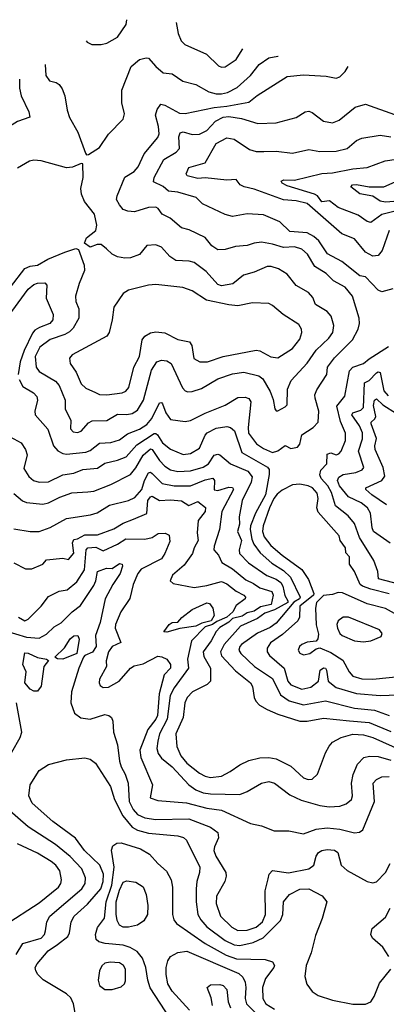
# Model space of a CAD drawing. Extents: x 1173029 to 1307123, y 522559 to 678521.
# Tile 578 of 623: x 1237888 to 1239899, y 664252 to 669651. Entities that reach past the tile are written whole.
import ezdxf

# ---------------------------------------------------------------- set-up
doc = ezdxf.new("R2010")
doc.units = 0

msp = doc.modelspace()

# ---------------------------------------------------------------- linework, layer by layer
at = {"layer": '0CON10XD'}
for points in [[(1238252, 669534.3), (1238257.7, 669527.7), (1238284.2, 669514.2), (1238335, 669514.3), (1238365, 669521.9), (1238425, 669555.7), (1238472.3, 669625), (1238475.8, 669651)], [(1238747.2, 669635), (1238757.5, 669575), (1238774.3, 669535), (1238794.2, 669515), (1238912.4, 669462.4), (1238978, 669398), (1238995, 669390.6), (1239015, 669392.5), (1239075, 669432.2), (1239109.1, 669485), (1239111.2, 669490.4)], [(1238027.6, 669405.2), (1238030.5, 669345), (1238052, 669315), (1238087.4, 669307.4), (1238105, 669296), (1238121.4, 669271.4), (1238135, 669233.8), (1238147.5, 669155), (1238161.5, 669115), (1238207.5, 669035), (1238249.3, 668919.3), (1238255, 668910), (1238265, 668912.5), (1238325, 668950), (1238375, 669022.9), (1238455.6, 669105), (1238463.5, 669135), (1238448.9, 669195), (1238447.5, 669265), (1238499.5, 669395), (1238545, 669433.5), (1238582.3, 669442.3), (1238595, 669439.2), (1238634.1, 669394.1), (1238675, 669360), (1238725, 669353.3), (1238783.3, 669313.3), (1238855, 669295.4), (1238925.6, 669255.6), (1238965, 669244.8), (1238995, 669244.3), (1239028.4, 669251.6), (1239080.6, 669279.4), (1239153.9, 669345), (1239202.1, 669405), (1239255, 669441.6), (1239304.9, 669450.8), (1239306.2, 669451)], [(1237885, 667677.8), (1237905, 667639.1), (1237962.9, 667605), (1237981.1, 667585), (1237985.4, 667565), (1237971.2, 667505), (1237973.5, 667485), (1238042.9, 667405), (1238073.1, 667315), (1238097.8, 667287.8), (1238125, 667272.7), (1238145, 667269.2), (1238249.9, 667280.1), (1238275, 667289.4), (1238325, 667329.1), (1238387.8, 667332.2), (1238435, 667347.3), (1238478.9, 667381.1), (1238545, 667405.6), (1238585, 667431), (1238612.8, 667465), (1238655, 667550), (1238665, 667551.9), (1238671.1, 667545), (1238688.8, 667495), (1238715, 667459.5), (1238755, 667453.6), (1238795, 667447.9), (1238825, 667452.5), (1238905, 667493.5), (1239015, 667536.9), (1239085, 667578.8), (1239125, 667581.5), (1239145, 667573.1), (1239156.2, 667555), (1239141.1, 667415), (1239143.1, 667383.1), (1239188, 667325), (1239225, 667299.4), (1239275, 667278.8), (1239305, 667286.7), (1239345, 667315.6), (1239375, 667300), (1239412.6, 667307.4), (1239425, 667323.8), (1239435.5, 667375), (1239497.5, 667415), (1239524.6, 667445), (1239529.8, 667505), (1239508.8, 667575), (1239508.1, 667595), (1239518.8, 667621.2), (1239572.5, 667705), (1239575.8, 667745), (1239615, 667796.2), (1239713.3, 667895), (1239745.3, 667955), (1239752.5, 667985), (1239750.5, 668015), (1239713.4, 668135), (1239673.1, 668185), (1239609.3, 668219.3), (1239569.2, 668259.2), (1239507.2, 668297.2), (1239466.5, 668365), (1239435, 668393.2), (1239395, 668406.2), (1239335, 668401.2), (1239275, 668420.6), (1239215, 668431.5), (1239175, 668426.2), (1239135, 668412), (1239072.1, 668407.9), (1239015, 668391.1), (1238975, 668390), (1238941.2, 668411.2), (1238905, 668457.5), (1238818.5, 668498.5), (1238775, 668510), (1238713.6, 668563.6), (1238668.8, 668585), (1238647.5, 668615), (1238635, 668622.2), (1238595, 668622.1), (1238516.9, 668596.9), (1238480.3, 668600.3), (1238455, 668609.5), (1238435, 668635.6), (1238419.1, 668665), (1238422.1, 668685), (1238465, 668788), (1238515, 668819.2), (1238536.9, 668845), (1238570.8, 668915), (1238646.5, 669005), (1238652.7, 669025), (1238649.4, 669065), (1238633.2, 669126.8), (1238641.5, 669158.5), (1238662.2, 669187.8), (1238685, 669182.2), (1238765, 669139.1), (1238795, 669135.9), (1238955, 669170.2), (1239025, 669176.6), (1239145, 669198.8), (1239190.5, 669235), (1239355, 669338.9), (1239445, 669348), (1239568.9, 669341.1), (1239625, 669331.1), (1239645, 669338.1), (1239673.4, 669366.6), (1239690, 669394.8)], [(1237886, 669325.2), (1237886.7, 669275), (1237895.8, 669234.2), (1237938.2, 669145), (1237943, 669117), (1237875, 669092.4), (1237830.9, 669065), (1237804.3, 669025.7), (1237725.4, 668854.6), (1237715, 668855.6), (1237705, 668868.1), (1237656.2, 668995), (1237609.4, 669049.4), (1237588.5, 669085), (1237581.6, 669115), (1237582.7, 669154.6)], [(1239935.7, 668175.7), (1239875, 668158.9), (1239855, 668167.1), (1239785, 668240.6), (1239755, 668245.7), (1239655, 668325.3), (1239577.6, 668367.6), (1239528.5, 668438.5), (1239502.6, 668462.6), (1239465, 668481.7), (1239370.3, 668490.3), (1239315, 668542.9), (1239225, 668580.9), (1239135, 668586.7), (1239055, 668572.4), (1239015, 668582), (1238890.7, 668640.7), (1238856.7, 668676.7), (1238755, 668704.8), (1238705, 668710), (1238675, 668737.1), (1238622.3, 668762.3), (1238625.4, 668785), (1238678.7, 668885), (1238745.6, 668925), (1238764.6, 668945), (1238761.3, 669008.7), (1238768.5, 669031.5), (1238784.5, 669035.5), (1238835, 669021.8), (1238875, 669022.9), (1238915, 669044.3), (1238962.3, 669095), (1239003.7, 669116.3), (1239035, 669120.3), (1239105, 669109.3), (1239195, 669082), (1239295, 669086.2), (1239405.4, 669114.6), (1239454.6, 669145.4), (1239475, 669148.9), (1239492.2, 669142.2), (1239554, 669095), (1239605, 669086.2), (1239639.9, 669100.1), (1239729.3, 669170.7), (1239785, 669187.5), (1239945, 669131.6)], [(1239915.4, 668495), (1239875.9, 668385), (1239855, 668358.5), (1239825, 668354.6), (1239785, 668377.1), (1239725, 668449.1), (1239655, 668476.4), (1239465, 668643.6), (1239405, 668657.3), (1239335, 668663.6), (1239175, 668721.6), (1239118.8, 668735), (1239098, 668745), (1239075, 668775.5), (1239025, 668771.9), (1238905.8, 668784.3), (1238865, 668779.7), (1238806.2, 668795), (1238801.4, 668805), (1238815, 668840), (1238905, 668865.6), (1238965, 668971.5), (1239025, 669002.9), (1239065.3, 668995.3), (1239149.2, 668939.2), (1239185, 668928.9), (1239227.9, 668927.9), (1239295, 668930.3), (1239385, 668919.7), (1239475, 668938.9), (1239535, 668927.4), (1239625, 668930), (1239685.2, 668944.8), (1239735, 668987.9), (1239765, 669001.5), (1239865, 669018.5), (1239925, 669009.3)], [(1237838, 668185), (1237915, 668285.9), (1237945, 668299.2), (1237985.5, 668304.5), (1238041.8, 668338.2), (1238135.7, 668375.7), (1238195, 668395.8), (1238210.8, 668390.8), (1238241.9, 668305), (1238243.1, 668275), (1238213.6, 668205), (1238193.1, 668135), (1238195.5, 668105), (1238213.1, 668065), (1238211.8, 668015), (1238180.9, 667959.1), (1238161.2, 667938.8), (1238135, 667924.3), (1238055, 667897.9), (1237997.6, 667855), (1237972.9, 667805), (1237977.3, 667745), (1237995, 667722.5), (1238085, 667668.9), (1238103.4, 667645), (1238137.9, 667565), (1238137.3, 667515), (1238168.4, 667455), (1238167.2, 667407.2), (1238181.8, 667391.8), (1238205, 667388), (1238225.2, 667394.8), (1238265, 667440), (1238285, 667451.1), (1238365, 667452.5), (1238425, 667488), (1238475, 667486.4), (1238505, 667492), (1238535, 667510), (1238566.7, 667565), (1238610.1, 667729.9), (1238639.5, 667775), (1238665, 667784.6), (1238695, 667780.4), (1238718.5, 667765), (1238781.9, 667631.9), (1238795, 667616.9), (1238811.1, 667611.1), (1238835, 667611.8), (1238885, 667628.2), (1238975, 667681.5), (1239055, 667709.4), (1239117.9, 667717.9), (1239199, 667699), (1239221.1, 667681.1), (1239262.9, 667612.9), (1239279.3, 667569.3), (1239287, 667517), (1239295, 667506.2), (1239305, 667506.2), (1239345, 667527.5), (1239355, 667540), (1239358, 667625), (1239378, 667672), (1239465, 667767.9), (1239515, 667839.2), (1239584.6, 667905), (1239605.4, 667935), (1239612.2, 667975), (1239596.8, 668025), (1239575, 668051.8), (1239510.2, 668090.2), (1239496.9, 668126.9), (1239473.3, 668155), (1239404, 668194), (1239355.5, 668255.5), (1239308, 668285), (1239268.3, 668298.3), (1239245, 668297.5), (1239175, 668266.1), (1239115, 668249.6), (1239057.9, 668202.1), (1238995, 668191.4), (1238975, 668199.6), (1238910.1, 668270.1), (1238845, 668319.6), (1238817.1, 668327.1), (1238745, 668330.4), (1238712, 668352), (1238665, 668403.1), (1238635, 668416.9), (1238585, 668413.1), (1238545, 668364.3), (1238495, 668344.4), (1238465, 668343.3), (1238425, 668351.5), (1238395.3, 668365.3), (1238364.4, 668395), (1238335, 668417.5), (1238312.1, 668417.9), (1238275, 668404), (1238243.3, 668425), (1238253.8, 668455), (1238305.7, 668494.3), (1238311.8, 668525), (1238297.7, 668585), (1238242.8, 668655), (1238226.6, 668695), (1238222.9, 668725), (1238235.6, 668785), (1238235, 668860), (1238225, 668862.5), (1238177.9, 668842.1), (1238145, 668839.5), (1238005, 668877.3), (1237965, 668880), (1237941.2, 668875), (1237875, 668836.9)], [(1239955, 668603.8), (1239875, 668582), (1239815, 668538.2), (1239795, 668544.6), (1239745, 668579.7), (1239635, 668621.2), (1239587.7, 668657.7), (1239545, 668652.2), (1239521.6, 668685), (1239505.5, 668695), (1239355, 668740.3), (1239327.5, 668755), (1239323.1, 668765), (1239336.7, 668773.3), (1239395, 668770.3), (1239545, 668807.7), (1239605, 668810.5), (1239715, 668834), (1239795, 668841.1), (1239892.8, 668877.2), (1239955, 668886.2)], [(1239965, 668656.3), (1239895, 668650), (1239866.2, 668656.2), (1239825, 668683.3), (1239755, 668695.4), (1239704.4, 668734.4), (1239714.2, 668745), (1239735, 668747.9), (1239805, 668735.3), (1239886.2, 668733.8), (1239947.2, 668762.8)], [(1237845, 668051.1), (1237935, 668173.6), (1237965, 668198.9), (1237985, 668206.6), (1238025, 668208.2), (1238036.2, 668196.2), (1238032.7, 668125), (1238070.8, 668035), (1238068.8, 668005), (1238052.5, 667985), (1237996.2, 667963.8), (1237971.4, 667948.6), (1237958.1, 667931.9), (1237912.5, 667837.5), (1237889.9, 667775), (1237879.3, 667705)], [(1238365, 667594.7), (1238450, 667605), (1238469.5, 667615), (1238486.5, 667633.5), (1238513.5, 667745), (1238544.2, 667805), (1238559.5, 667895), (1238573.5, 667916.5), (1238605, 667933.8), (1238635, 667938.7), (1238685, 667934.6), (1238755, 667896.7), (1238820, 667885), (1238833.1, 667865), (1238843.8, 667793.8), (1238875.3, 667775.3), (1238918.8, 667775), (1239004, 667805), (1239185, 667838.2), (1239205, 667835.4), (1239265, 667802), (1239305, 667797.3), (1239385, 667848.5), (1239425, 667898.6), (1239436.1, 667935), (1239434.6, 667955), (1239419.4, 667979.4), (1239334.3, 668034.3), (1239275, 668084.4), (1239254.6, 668094.6), (1239165, 668098.2), (1239085, 668081.8), (1239035, 668088.2), (1238912.8, 668112.8), (1238834.7, 668164.7), (1238783.4, 668183.4), (1238635, 668198.5), (1238594.7, 668195.3), (1238485, 668167.8), (1238455, 668149.2), (1238404.2, 668075), (1238395.4, 668005), (1238378.2, 667935), (1238366.7, 667915), (1238176, 667814), (1238161.1, 667795), (1238164.4, 667765), (1238198.3, 667718.3), (1238225, 667654.4), (1238251.3, 667631.3), (1238303.4, 667606.6), (1238326.5, 667596.5), (1238365, 667594.7)], [(1239975, 666554.4), (1239855.8, 666585.8), (1239853.5, 666625), (1239831.1, 666685), (1239751.7, 666811.7), (1239725, 666889.4), (1239690.9, 666930.9), (1239620.3, 666985), (1239599.4, 667059.4), (1239577.7, 667095), (1239542.1, 667135), (1239534.3, 667155), (1239539.5, 667180.5), (1239573.5, 667215), (1239575, 667269.4), (1239595, 667276.3), (1239625, 667265.9), (1239639.2, 667270.8), (1239651.9, 667285), (1239676.1, 667343.9), (1239674.8, 667384.8), (1239648.4, 667448.4), (1239627.6, 667532.4), (1239672.6, 667587.4), (1239696.8, 667725), (1239715, 667745.2), (1239775, 667765.9), (1239805, 667792.1), (1239911.5, 667858.5)], [(1239920.5, 666780.5), (1239829.7, 666845), (1239821.3, 666865), (1239812.9, 666945), (1239796, 666975), (1239761.9, 667001.9), (1239691.8, 667035), (1239642.2, 667095), (1239630.8, 667125), (1239638.3, 667141.8), (1239662.3, 667157.7), (1239732.3, 667167.7), (1239767.6, 667182.4), (1239776.9, 667195), (1239747.7, 667285), (1239767.9, 667352.1), (1239767.9, 667385), (1239752, 667425), (1239710, 667485), (1239715, 667495.7), (1239759.5, 667510.5), (1239774.8, 667525.2), (1239780.4, 667659.6), (1239805, 667673.4), (1239845, 667715.4), (1239855, 667720.9), (1239865, 667717.1), (1239886.7, 667616.7), (1239908.9, 667588.9)], [(1239901, 666991), (1239819.1, 667045), (1239786.7, 667075), (1239787.1, 667085), (1239875.2, 667124.9), (1239892.2, 667147.8), (1239881.9, 667195), (1239837.5, 667295), (1239836.2, 667315), (1239846, 667355), (1239815.8, 667435), (1239816.2, 667445), (1239837.2, 667462.8), (1239841.5, 667475), (1239829.4, 667535), (1239835, 667564.3), (1239845, 667572.9), (1239880.1, 667540.1), (1239955, 667491.4)], [(1237835, 667364.4), (1237895, 667331.1), (1237919.4, 667295), (1237928.5, 667265), (1237910, 667190), (1237937.2, 667147.2), (1237964.2, 667125), (1237993.8, 667115), (1238045, 667116.5), (1238125, 667155.8), (1238184, 667165), (1238234.8, 667185.2), (1238315, 667192.4), (1238355, 667219.3), (1238425, 667236.2), (1238471.2, 667255), (1238530.5, 667319.5), (1238625, 667381.5), (1238635, 667382.5), (1238644.6, 667375), (1238671.2, 667331.2), (1238715, 667295.3), (1238785, 667267.6), (1238825, 667272.1), (1238875, 667301.5), (1238905, 667373.1), (1238916.4, 667385), (1238965, 667410.8), (1239025, 667419.6), (1239045.3, 667415.3), (1239066.5, 667396.5), (1239107.3, 667277.3), (1239247.2, 667197.2), (1239256.6, 667185), (1239257, 667157), (1239236.4, 667045), (1239181.5, 666945), (1239154.2, 666875), (1239151.6, 666855), (1239162.2, 666802.2), (1239171.7, 666775), (1239206.9, 666726.9), (1239271.3, 666671.3), (1239335, 666630.8), (1239374.1, 666594.1), (1239426.5, 666485), (1239423.5, 666475), (1239392.8, 666457.2), (1239295, 666342.5), (1239261.4, 666318.6), (1239192.5, 666287.5), (1239105.4, 666225), (1239095.4, 666215), (1239090.4, 666195), (1239101.1, 666175), (1239176.7, 666105), (1239275, 666039.3), (1239319.7, 665949.7), (1239366.5, 665916.5), (1239445, 665894), (1239565, 665916.2), (1239725, 665876), (1239834.8, 665864.8), (1239915, 665836.3)], [(1237855, 667053.3), (1237902.6, 667012.6), (1237925, 667004.6), (1238015.4, 666995.4), (1238045, 667002.4), (1238107.2, 667032.8), (1238173.9, 667056.1), (1238262.4, 667062.4), (1238295, 667065.8), (1238387.1, 667102.9), (1238495, 667157.8), (1238525, 667193.3), (1238565, 667263.1), (1238605, 667298.6), (1238615, 667294), (1238655, 667234.1), (1238685, 667203.2), (1238715, 667183.2), (1238755, 667173.1), (1238825, 667177), (1238895, 667197.6), (1238924.2, 667215.8), (1238955, 667263.4), (1238975, 667269.3), (1238985, 667265.4), (1239045, 667216.1), (1239138.9, 667175), (1239162.5, 667145), (1239157.9, 667115), (1239109.3, 667015), (1239091.5, 666925), (1239094.6, 666885), (1239082.9, 666845), (1239105.7, 666795), (1239091.4, 666745), (1239093.1, 666725), (1239142.9, 666672.9), (1239243.5, 666603.5), (1239295, 666583.6), (1239320.5, 666565), (1239331.7, 666545), (1239343.3, 666493.3), (1239359.8, 666465), (1239359.1, 666455), (1239285, 666414.4), (1239232.9, 666397.1), (1239192.4, 666367.6), (1239098.5, 666325), (1239009.1, 666225), (1238990.2, 666185), (1238995, 666163.1), (1239071.3, 666081.3), (1239154.5, 666015), (1239165.5, 665995), (1239174.5, 665935), (1239183.5, 665915), (1239203.4, 665893.4), (1239245, 665868.4), (1239305, 665842.4), (1239425, 665804), (1239465, 665804), (1239555, 665821.9), (1239696.5, 665806.5), (1239805, 665796.6), (1239925, 665748.8)], [(1237855, 666859.6), (1237945, 666845.4), (1237995, 666844.5), (1238055, 666866.2), (1238144.7, 666915.3), (1238277, 666937), (1238313.6, 666946.4), (1238380.9, 666989.1), (1238485, 667014.7), (1238519.1, 667030.9), (1238558.6, 667075), (1238573.2, 667125), (1238595, 667166.9), (1238605, 667169.2), (1238615, 667162.9), (1238668.7, 667108.7), (1238734.8, 667094.8), (1238825, 667096), (1238905, 667127.6), (1238947.6, 667137.6), (1238956.9, 667125), (1238955, 667073.3), (1238975, 667070), (1239035, 667088), (1239055.6, 667085.6), (1239061.8, 667075), (1238997.5, 666955), (1238983.7, 666855), (1238954.3, 666765), (1238953.4, 666743.4), (1238977.8, 666715), (1238996.5, 666675), (1239055, 666640.5), (1239129.4, 666579.4), (1239170.3, 666560.3), (1239205, 666535.6), (1239272, 666515), (1239278.3, 666495), (1239267.4, 666445), (1239208.7, 666431.3), (1239175, 666408.4), (1239135, 666399.5), (1239108.6, 666381.4), (1239055, 666367), (1239035, 666347), (1238985, 666318), (1238965, 666295.9), (1238937.8, 666245), (1238894.8, 666185), (1238898.9, 666158.9), (1238934.7, 666095), (1238935.5, 666025), (1238915.7, 666005), (1238835.2, 665964.8), (1238806.6, 665935), (1238793.7, 665905), (1238784.7, 665825), (1238745.2, 665735), (1238749.6, 665665), (1238772.6, 665615), (1238805, 665574.1), (1238875, 665520), (1238905, 665502.5), (1238935, 665496.8), (1238995, 665502.8), (1239041.7, 665528.3), (1239095, 665565.4), (1239145, 665588.7), (1239205, 665603.4), (1239255, 665605.3), (1239295, 665597.8), (1239375, 665558.2), (1239445, 665493.3), (1239470, 665485), (1239492.7, 665487.3), (1239522.5, 665515), (1239565, 665631.2), (1239585, 665667.5), (1239605, 665688.9), (1239652.5, 665715), (1239715, 665734.2), (1239775, 665729.5), (1239825, 665714.8), (1239985, 665644.3)], [(1239915, 666502.7), (1239815, 666528.3), (1239768.2, 666545), (1239756.7, 666555), (1239725.2, 666625.2), (1239697.8, 666665), (1239696.8, 666705), (1239677.3, 666727.3), (1239674.7, 666755), (1239646.8, 666795), (1239641, 666821), (1239525, 666950.6), (1239518.8, 666975), (1239525.3, 667025), (1239520.5, 667055), (1239495, 667084.7), (1239471.2, 667095), (1239425, 667104.8), (1239385, 667101.1), (1239328.3, 667071.7), (1239300.6, 667049.4), (1239281.5, 667025), (1239258.4, 666975), (1239223.6, 666875), (1239220.4, 666845), (1239228.7, 666815), (1239265, 666768.6), (1239327.5, 666715), (1239436.5, 666636.5), (1239472, 666582), (1239502.6, 666505), (1239500.5, 666495), (1239424.4, 666435), (1239422.4, 666375), (1239414.1, 666355), (1239329.9, 666280.1), (1239263.1, 666235), (1239245.4, 666205), (1239245.4, 666185), (1239259.2, 666165), (1239338.2, 666095), (1239359.2, 666025), (1239374.6, 666004.6), (1239435, 665980.4), (1239485, 665991.4), (1239527.8, 666025), (1239535.8, 666085), (1239555, 666097.3), (1239565.3, 666095.3), (1239571.9, 666085), (1239579.5, 666025), (1239625, 665989.5), (1239735, 665955.6), (1239865, 665944.8)], [(1237855, 666673.1), (1237920.4, 666640.4), (1237955, 666640), (1238014.6, 666665.4), (1238035, 666689.1), (1238125, 666698.2), (1238155, 666691.8), (1238184.5, 666725.5), (1238177.3, 666782.7), (1238185, 666801.3), (1238205, 666803.7), (1238245, 666826.8), (1238315, 666826), (1238405, 666859.7), (1238455, 666890.5), (1238512.7, 666912.7), (1238585, 666943.1), (1238590.7, 667015), (1238605, 667034.8), (1238615, 667038.9), (1238655, 667014.5), (1238715, 667018.7), (1238775, 667012.4), (1238815, 666987.9), (1238865, 667008.5), (1238906.8, 666976.8), (1238905.2, 666955), (1238867.9, 666905), (1238862.1, 666837.9), (1238867.1, 666795), (1238844.7, 666755), (1238836.5, 666725), (1238789.6, 666660.4), (1238725.6, 666605), (1238713.5, 666575), (1238729.3, 666559.3), (1238845, 666537.3), (1238915, 666548.9), (1238995, 666571.2), (1239025, 666558.6), (1239075, 666518.4), (1239118.1, 666495), (1239127.5, 666485), (1239125.5, 666475), (1239075, 666439.1), (1239057.5, 666405), (1239024.8, 666375), (1238969, 666351), (1238945, 666335), (1238905, 666322), (1238830.7, 666245), (1238808.8, 666145), (1238813.7, 666095), (1238735, 665986.8), (1238712.8, 665945), (1238697.6, 665815), (1238655.2, 665735), (1238644.8, 665695), (1238640.3, 665655), (1238647.7, 665627.7), (1238665, 665601.8), (1238725, 665554.1), (1238815.7, 665455.7), (1238855, 665428.5), (1238895, 665411.7), (1238935, 665405.6), (1239095, 665403.2), (1239135, 665418.5), (1239215, 665464.5), (1239255, 665473.1), (1239285.7, 665465.7), (1239370.6, 665400.6), (1239431.7, 665371.7), (1239535, 665341.9), (1239585, 665335.3), (1239645, 665338.2), (1239679.1, 665350.9), (1239707.8, 665375), (1239713.5, 665395), (1239708, 665465), (1239716.9, 665513.1), (1239741.2, 665568.8), (1239776, 665605), (1239806.5, 665613.5), (1239855, 665611), (1239925, 665591.5)], [(1237880.6, 666375), (1237915, 666354.5), (1237935, 666364.3), (1238005.4, 666435), (1238045, 666487.8), (1238105, 666516.9), (1238147.5, 666525), (1238201.9, 666568.1), (1238242.5, 666635), (1238253.3, 666745), (1238261.5, 666755), (1238305, 666758), (1238345, 666738.8), (1238425, 666775.7), (1238470.8, 666805), (1238575, 666803.4), (1238615, 666811.6), (1238646.7, 666833.3), (1238685.6, 666835.6), (1238707.3, 666825), (1238710.9, 666789.1), (1238684.7, 666725), (1238665, 666695.3), (1238555, 666639.1), (1238535.3, 666615), (1238510.4, 666555), (1238491.8, 666478.2), (1238443.1, 666405), (1238412.7, 666335), (1238412.2, 666315), (1238443.3, 666236.7), (1238395, 666213.5), (1238374.7, 666185), (1238361.5, 666135), (1238363.1, 666105), (1238326.1, 666035), (1238322.9, 666015), (1238330, 666000), (1238345, 665989.1), (1238375, 665990.8), (1238432.9, 666025), (1238495, 666095.6), (1238515, 666108.1), (1238565, 666120), (1238645, 666160.4), (1238667.9, 666157.9), (1238694.2, 666145), (1238716.1, 666115), (1238715.4, 666095), (1238681.1, 666058.9), (1238653.1, 665955), (1238643, 665835), (1238634.8, 665815), (1238590.8, 665759.2), (1238547, 665645), (1238552.3, 665605), (1238616.7, 665455), (1238603.7, 665383.7), (1238645, 665369.1), (1238803.7, 665356.3), (1238915, 665327.8), (1238995, 665317.5), (1239155, 665243.5), (1239215, 665230.8), (1239284.2, 665204.2), (1239365, 665203.6), (1239445, 665187.5), (1239515, 665212.5), (1239575, 665220.3), (1239645, 665213.4), (1239725, 665191.9), (1239753, 665197), (1239771.2, 665208.8), (1239834.7, 665365), (1239827.7, 665465), (1239845, 665485.4), (1239875, 665499.1), (1239915, 665502.1)], [(1237805, 666301.6), (1237925, 666265.9), (1237995, 666260.6), (1238035, 666281.8), (1238077.7, 666322.2), (1238115, 666343.2), (1238176.1, 666405), (1238221, 666439), (1238295, 666547.9), (1238305.7, 666574.3), (1238313.8, 666626.2), (1238363.2, 666643.2), (1238395, 666641.1), (1238435, 666669.6), (1238449.4, 666665), (1238452.2, 666655), (1238438.5, 666615), (1238398.6, 666555), (1238357.1, 666475), (1238329.6, 666345), (1238304.2, 666275), (1238307.5, 666215), (1238286.8, 666183.2), (1238245.3, 666165), (1238237, 666155), (1238212.9, 666095), (1238171.1, 665965), (1238168.8, 665905), (1238189.2, 665849.2), (1238223, 665823), (1238275, 665816.1), (1238355, 665840.9), (1238376.1, 665836.1), (1238390.8, 665825), (1238399.4, 665805), (1238401.9, 665745), (1238423.9, 665675), (1238434.8, 665584.8), (1238443.9, 665553.9), (1238465.7, 665514.3), (1238483.8, 665465), (1238489.2, 665365), (1238509.8, 665319.8), (1238535, 665292.9), (1238575, 665274.8), (1238635, 665265.7), (1238815, 665269.3), (1238934.4, 665224.4), (1238975.2, 665195.2), (1238978.2, 665165), (1238955.9, 665115), (1238953.6, 665095), (1238964.5, 665064.5), (1239019.2, 664975), (1239020.8, 664955), (1239014.2, 664925), (1238967.8, 664845), (1238965.3, 664805), (1238989.7, 664735), (1239051.5, 664675), (1239085, 664657.9), (1239135, 664659.4), (1239185, 664675.2), (1239219.2, 664705), (1239235.6, 664745), (1239235.3, 664874.7), (1239250.6, 664939.4), (1239256, 664965), (1239275, 664985.8), (1239362.9, 664972.9), (1239475, 664995.4), (1239501.9, 665015), (1239514.6, 665065.4), (1239527.5, 665085), (1239545, 665095.5), (1239575, 665101.8), (1239615, 665097.3), (1239632.5, 665085), (1239652.5, 665015), (1239685, 664985.4), (1239795, 664925.3), (1239825, 664918.5), (1239845, 664924.6), (1239894.7, 664975), (1239919.7, 665025)], [(1239989.9, 666369.9), (1239895, 666422.1), (1239795, 666448.2), (1239658.2, 666508.2), (1239635, 666510.4), (1239605, 666499.1), (1239555, 666494.1), (1239516.7, 666455), (1239510.7, 666425), (1239513.6, 666333.6), (1239527.5, 666282.5), (1239524.4, 666255.6), (1239515, 666244), (1239465, 666237.9), (1239435, 666225.4), (1239423.3, 666215), (1239415.6, 666195), (1239425, 666176.9), (1239445, 666168.5), (1239479.2, 666175), (1239515, 666200.6), (1239535, 666207.1), (1239595, 666180.7), (1239660.1, 666140.1), (1239695, 666074.6), (1239715, 666051.9), (1239765, 666037.5), (1239825, 666034.8)], [(1238695, 666292.1), (1238678.6, 666295), (1238707.8, 666335), (1238725, 666346.2), (1238755, 666346.9), (1238776.8, 666373.2), (1238835, 666417.2), (1238915, 666453.5), (1238929.1, 666449.1), (1238948.2, 666425), (1238954.6, 666385), (1238937.8, 666355), (1238887.9, 666342.1), (1238855, 666326.4), (1238766.4, 666313.6), (1238695, 666292.1)], [(1239775, 666240.5), (1239815, 666244.4), (1239871.7, 666268.3), (1239877.5, 666285), (1239862.5, 666305), (1239692.5, 666375), (1239663.3, 666375), (1239635, 666354.2), (1239628.5, 666335), (1239631.3, 666315), (1239645, 666285.7), (1239657.5, 666275), (1239725, 666245.5), (1239775, 666240.5)], [(1238125, 666144.6), (1238095.8, 666145.8), (1238080, 666155), (1238134, 666206), (1238165, 666256.7), (1238185, 666271.8), (1238206, 666275), (1238214.7, 666255), (1238201.1, 666175), (1238125, 666144.6)], [(1237985, 665969.2), (1237965, 665970), (1237945, 665980), (1237915.7, 666015), (1237922.3, 666075), (1237904.4, 666115.6), (1237915, 666179.2), (1237935, 666178.2), (1237984.7, 666154.7), (1238034.5, 666144.5), (1238046.6, 666136.6), (1238020, 666105), (1238005.8, 665995.8), (1237985, 665969.2)], [(1239825, 666034.8), (1240005, 666052.8)], [(1239865, 665944.8), (1240015, 665950.3)], [(1237844.8, 665635.2), (1237890, 665715), (1237899.5, 665745), (1237870.5, 665905)], [(1238198.1, 664175), (1238183.1, 664255), (1238167.6, 664287.6), (1238145, 664309.5), (1238016.8, 664386.8), (1237986.5, 664415), (1237975.5, 664435), (1237972.9, 664455), (1237983.8, 664475), (1238044, 664545), (1238095, 664580), (1238152, 664625), (1238161.8, 664645), (1238170.7, 664705), (1238186.7, 664735), (1238259.1, 664800.9), (1238332.7, 664885), (1238346.6, 664925), (1238346.7, 664966.7), (1238327.5, 665015), (1238243.5, 665095), (1238193.3, 665163.3), (1238070.4, 665255), (1237956.2, 665355), (1237937.7, 665395), (1237945, 665456.2), (1237995, 665534.2), (1238045, 665568.1), (1238145, 665592.9), (1238245, 665604.6), (1238275, 665597.1), (1238303.3, 665575), (1238386.4, 665446.4), (1238408.8, 665375), (1238453.9, 665285), (1238505, 665223.9), (1238535, 665207.7), (1238595, 665189.8), (1238756.3, 665176.3), (1238787.2, 665167.2), (1238803.1, 665153.1), (1238875.3, 665005), (1238874.7, 664975.3), (1238859.7, 664925), (1238855.3, 664885), (1238855.8, 664815), (1238864.7, 664745), (1238881.2, 664715), (1238915, 664677.1), (1239015, 664602.2), (1239065, 664578.3), (1239095, 664574), (1239169.5, 664590.5), (1239223.1, 664616.9), (1239317.9, 664712.1), (1239331.6, 664745), (1239336.1, 664815), (1239367.8, 664855), (1239425, 664883.9), (1239475, 664886), (1239546.6, 664846.6), (1239572.5, 664815), (1239548.1, 664721.9), (1239510.9, 664629.1), (1239486.2, 664535), (1239459.2, 664465), (1239452.5, 664405), (1239463.6, 664363.6), (1239493.1, 664323.1), (1239525, 664301.1), (1239605, 664275.4), (1239715, 664252.7), (1239785, 664252.2), (1239814.6, 664265.4), (1239833.3, 664295), (1239861.2, 664368.8), (1239924.7, 664445)], [(1237869.2, 664525), (1237904.4, 664585.6), (1238005, 664614.2), (1238023.9, 664635), (1238030, 664655), (1238037.3, 664705), (1238053.3, 664735), (1238228.8, 664885), (1238246.9, 664915), (1238248.2, 664945), (1238228.8, 664995), (1238165, 665063.6), (1238085, 665129.2), (1237934.8, 665224.8), (1237820.9, 665325)], [(1237802.5, 664685), (1237995, 664808), (1238100.4, 664895), (1238113.8, 664915), (1238117.7, 664935), (1238108.2, 664985), (1238086.8, 665015), (1238060.9, 665035), (1237985, 665080.7), (1237875, 665132.4)], [(1238713.1, 664175), (1238603.5, 664343.5), (1238590, 664385), (1238580, 664455), (1238561.3, 664505), (1238531.7, 664541.7), (1238494, 664564), (1238455, 664576.1), (1238356.7, 664585), (1238322.5, 664595), (1238307.9, 664607.9), (1238303.2, 664635), (1238315, 664674.3), (1238352.9, 664725), (1238362.6, 664815), (1238393.8, 664905), (1238405.8, 665005), (1238392.1, 665097.9), (1238399.5, 665120.5), (1238420, 665135), (1238445, 665137.1), (1238550.8, 665105), (1238600, 665075), (1238645, 665024.2), (1238692.4, 664982.4), (1238719.6, 664935), (1238726.7, 664895), (1238725.4, 664745), (1238733.8, 664715), (1238748.9, 664695), (1238906, 664585), (1239020.9, 664520.9), (1239077.5, 664502.5), (1239235, 664498.5), (1239274.3, 664484.3), (1239285.6, 664465.6), (1239282.9, 664455), (1239236.2, 664393.8), (1239219.4, 664345), (1239221.2, 664285), (1239237.8, 664255), (1239285, 664224.8)], [(1238455, 664674.7), (1238435, 664685.4), (1238422.4, 664712.4), (1238416.6, 664746.6), (1238417.2, 664815), (1238435, 664878.9), (1238455, 664921.8), (1238475, 664929.2), (1238525, 664921.2), (1238565.9, 664895.9), (1238581.5, 664855), (1238590, 664795), (1238588.2, 664745), (1238569.5, 664710.5), (1238534.1, 664685.9), (1238485, 664674.7), (1238455, 664674.7)], [(1239913.8, 664515), (1239880, 664565), (1239822.9, 664615), (1239814.3, 664635.7), (1239822, 664668), (1239895, 664729.4), (1239921.4, 664778.6)], [(1238819.5, 664219.5), (1238724.7, 664325), (1238701.1, 664365), (1238691.1, 664415), (1238691.8, 664455), (1238700.1, 664489.9), (1238716, 664514), (1238755, 664536.2), (1238805, 664544), (1239090.5, 664420.5), (1239111.2, 664401.2), (1239124.2, 664374.2), (1239128.9, 664345), (1239124.4, 664285), (1239131.7, 664255), (1239203.6, 664183.6)], [(1238355, 664333.1), (1238395, 664333.8), (1238445, 664347.5), (1238462.5, 664365), (1238468.9, 664381.1), (1238468, 664445), (1238456.9, 664465), (1238435, 664479.7), (1238385, 664483.5), (1238355, 664478.2), (1238337.5, 664462.5), (1238325.9, 664435), (1238318.9, 664385), (1238326.5, 664355), (1238355, 664333.1)], [(1238946, 664246), (1238937.7, 664287.7), (1238916, 664345), (1238935, 664359.2), (1238985, 664361.8), (1239005, 664355.4), (1239023.5, 664333.5), (1239031.4, 664265), (1239045, 664232.7)]]:
    msp.add_lwpolyline(points, dxfattribs=at)

doc.saveas('drawing.dxf')
